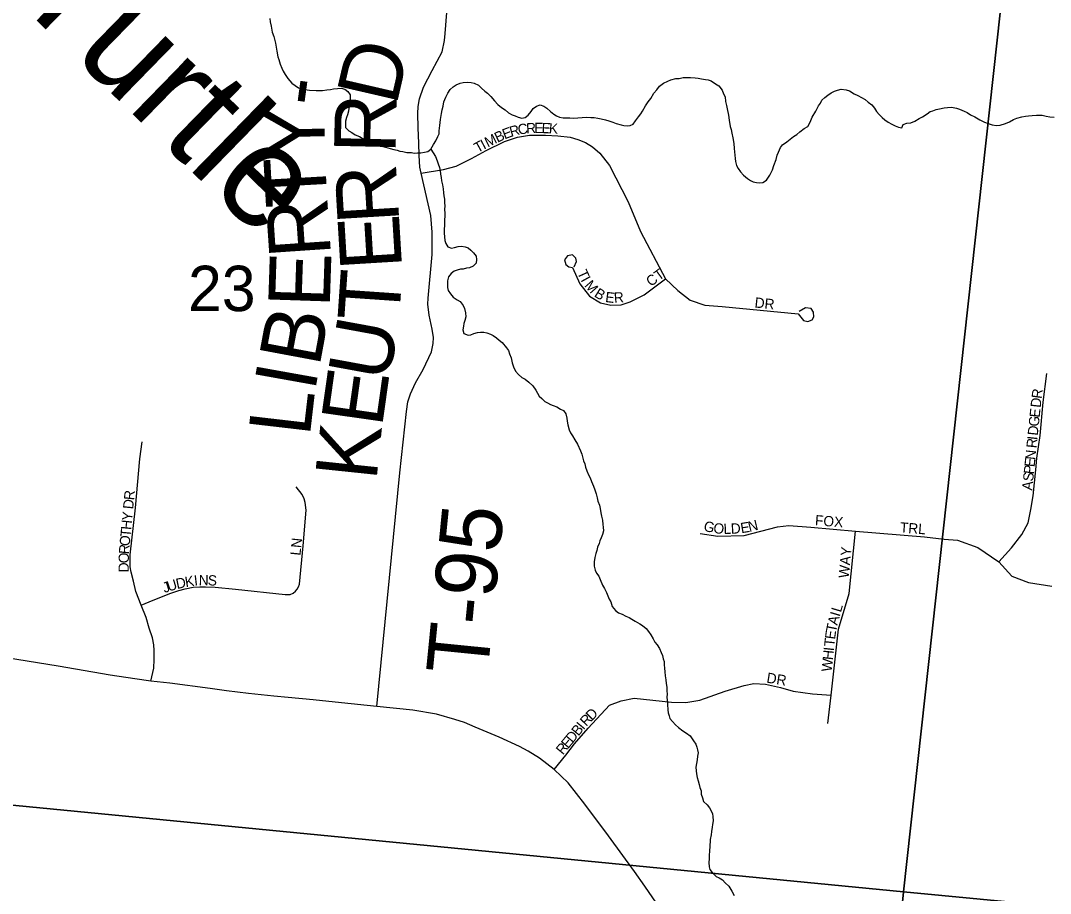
# Model space of a CAD drawing. Extents: x 1310247 to 1664935, y 284496 to 704931.
# Drawn here: x 1497704 to 1502720, y 520097 to 524347 of the extents above; entities that cross this region are included whole.
import ezdxf

# ---------------------------------------------------------------- set-up
doc = ezdxf.new("R2010")
doc.units = 0
for name, color, linetype in [('GM_P_State_Location', 7, 'Continuous'), ('GM_X_County', 7, 'Continuous'), ('GM_X_County_Subdivision_Text', 7, 'Continuous'), ('GM_X_Interstate_Shield', 7, 'Continuous'), ('GM_X_Minor_Lake_Text', 7, 'Continuous'), ('GM_X_Minor_River_Text', 7, 'Continuous'), ('GM_X_State_Location', 7, 'Continuous'), ('GM_X_Township_Subdivision', 7, 'Continuous'), ('GM_X_US_Location', 7, 'Continuous')]:
    doc.layers.add(name, color=color, linetype=linetype)

msp = doc.modelspace()

# ---------------------------------------------------------------- linework, layer by layer
at = {"layer": 'GM_X_County'}
for points in [[(1502528.3, 524873.1), (1502005.1, 520103.9), (1496845.7, 520606.4), (1497307.8, 525426.7)], [(1502528.3, 524873.1), (1507676.2, 524402.8), (1507180.6, 519609.2), (1502005.1, 520103.9)], [(1496845.7, 520606.4), (1502005.1, 520103.9), (1501457.6, 514459.3), (1496329.6, 514931.2)], [(1502005.1, 520103.9), (1507180.6, 519609.2), (1506637.6, 513990.6), (1501457.6, 514459.3)]]:
    msp.add_lwpolyline(points, close=True, dxfattribs=at)
at = {"layer": 'GM_X_County_Subdivision_Text'}
msp.add_lwpolyline([(1499439, 521006.8), (1499551.7, 522145), (1499584.2, 522443.8), (1499590.1, 522490), (1499602.7, 522529.3), (1499627, 522582.9), (1499665.7, 522647.9), (1499705.7, 522733), (1499714.4, 522774.5), (1499714.7, 522803.1), (1499708.5, 522844.3), (1499694.7, 522912.8), (1499688.1, 522966.1), (1499689.3, 522994.4), (1499708.1, 523208.3), (1499708.7, 523316.8), (1499702.9, 523398.2), (1499655.8, 523603.9), (1499648.7, 523632.5), (1499645.5, 523689.2), (1499644, 523750.6), (1499641.1, 523824.3), (1499638.4, 523894.5), (1499640.6, 523927.7), (1499647.1, 523965.7), (1499666.7, 524022), (1499709.3, 524102.9), (1499758.3, 524195), (1499769.4, 524249.9), (1499773, 524284.1), (1499781.1, 524386.3)], dxfattribs=at)
at = {"layer": 'GM_X_Interstate_Shield'}
for points in [[(1500744.8, 520131.6), (1500744.2, 520132.5), (1500694.9, 520203.3), (1500568.2, 520376.9), (1500452.5, 520532), (1500371.7, 520635.2), (1500303.2, 520700.5), (1500231, 520755.7), (1500175.9, 520788.6), (1500134.5, 520812), (1500034.5, 520857.7), (1499918.6, 520906), (1499865.9, 520928.3), (1499819.3, 520944.2), (1499729.6, 520969.5), (1499615.5, 520989.3), (1499439, 521006.8), (1499267, 521025.1), (1499129.4, 521039.8), (1499008.2, 521051.3), (1498937.9, 521057.7), (1498814.6, 521070), (1498706.7, 521082.9), (1498628.2, 521094.3), (1498431.6, 521120), (1498339, 521130.7), (1498260.6, 521142.3), (1498141.3, 521160.1), (1497886.8, 521203.6), (1497635.7, 521243.2)], [(1501222.1, 519397.5), (1501202.6, 519431.8), (1501077.9, 519634.3), (1500977.1, 519793.8), (1500882.9, 519935), (1500801.6, 520049.7), (1500744.8, 520131.6)]]:
    msp.add_lwpolyline(points, dxfattribs=at)
at = {"layer": 'GM_X_Minor_River_Text'}
for points in [[(1498917.8, 524356.6), (1498919.3, 524340.5), (1498924.6, 524320.3), (1498929.6, 524290.1), (1498937, 524269.8), (1498940.6, 524255.7), (1498946, 524237.5), (1498949.4, 524217.3), (1498952.7, 524197.2), (1498957.9, 524171), (1498961.4, 524156.8), (1498968.7, 524134.6), (1498976.1, 524114.3), (1498983.7, 524100), (1498993.2, 524083.7), (1499006.6, 524065.3), (1499026, 524042.6), (1499041.7, 524030.1), (1499057.4, 524019.6), (1499073.3, 524015.1), (1499089.2, 524010.6), (1499111.3, 524007.9), (1499143.4, 524006.9), (1499161.4, 524006.4), (1499175.5, 524005.9), (1499195.7, 524009.3), (1499213.8, 524010.8), (1499228, 524014.3), (1499248.1, 524015.7), (1499266.3, 524017.2), (1499284.2, 524012.6), (1499297.9, 524002.1), (1499309.5, 523985.8), (1499308.9, 523969.8), (1499310.3, 523951.7), (1499307.9, 523937.7), (1499303.3, 523919.8), (1499300.8, 523905.9)], [(1500748.4, 523931.3), (1500761.1, 523950.9), (1500773.6, 523966.6), (1500788.6, 523994.1), (1500803.2, 524009.7), (1500815.8, 524027.4), (1500836.4, 524042.8), (1500856.8, 524052.2), (1500871.1, 524057.7), (1500895.4, 524065), (1500911.5, 524064.5), (1500931.8, 524069.9), (1500949.8, 524069.3), (1500967.9, 524068.8), (1500990, 524068.1), (1501004, 524065.7), (1501020, 524063.2), (1501040, 524060.5), (1501053.9, 524058.1), (1501067.9, 524053.7), (1501089.5, 524039), (1501105.2, 524028.5), (1501120.6, 524007.9), (1501128, 523989.7), (1501135.6, 523975.4), (1501136.9, 523953.3), (1501142.3, 523933.1), (1501145.8, 523917), (1501152.8, 523886.7), (1501156, 523862.5), (1501161, 523830.3), (1501164.5, 523816.2), (1501168, 523798.1), (1501173.3, 523775.8), (1501178.4, 523747.6), (1501179.6, 523723.5), (1501182.5, 523691.4), (1501184, 523675.3), (1501185.6, 523661.2), (1501190.9, 523641), (1501198.5, 523626.8), (1501210, 523610.4), (1501225.5, 523593.9), (1501245.1, 523577.2), (1501258.9, 523568.8), (1501272.7, 523562.3), (1501288.7, 523557.8), (1501304.7, 523557.3), (1501318.8, 523558.9), (1501337.3, 523570.4), (1501354.1, 523593.9), (1501367, 523619.5), (1501373.8, 523641.4), (1501384.8, 523671.1), (1501389.5, 523691), (1501396, 523706.8), (1501404.8, 523728.6), (1501415.3, 523742.3), (1501435.8, 523755.7), (1501452.3, 523769.2), (1501468.9, 523782.7), (1501485.2, 523792.2), (1501499.8, 523805.8), (1501520.4, 523821.2), (1501538.8, 523830.7), (1501549.5, 523852.4), (1501560.3, 523876.1), (1501577.4, 523905.6), (1501590.3, 523931.3), (1501600.8, 523945), (1501607.3, 523958.8), (1501621.8, 523972.4), (1501636.2, 523984), (1501652.7, 523995.5), (1501669, 524003), (1501683.2, 524008.6), (1501701.4, 524012), (1501725.5, 524009.3), (1501741.4, 524004.8), (1501765, 523990), (1501782.8, 523981.5), (1501800.6, 523972.9), (1501818.4, 523962.3), (1501832, 523949.9), (1501849.7, 523937.3), (1501863.2, 523920.9), (1501872.7, 523904.5), (1501886.3, 523890.1), (1501899.9, 523875.6), (1501913.6, 523863.2), (1501929.3, 523852.7), (1501947, 523842.1), (1501964.8, 523833.5), (1501980.7, 523827), (1501996.7, 523824.5), (1502003.2, 523840.4), (1502021.6, 523847.8), (1502039.7, 523849.3), (1502060, 523856.7), (1502080.6, 523870), (1502096.9, 523877.6)], [(1499300.8, 523905.9), (1499296.2, 523888), (1499291.7, 523874.1), (1499287.1, 523856.2), (1499286.6, 523840.2), (1499286.1, 523826.2), (1499303.7, 523809.6), (1499317.4, 523801.1), (1499333.2, 523790.6), (1499355, 523781.9), (1499376.7, 523769.2), (1499392.4, 523758.8), (1499414.2, 523750), (1499430.2, 523745.5), (1499450, 523738.9), (1499481.9, 523729.9), (1499503.8, 523723.2), (1499521.7, 523718.7), (1499537.7, 523716.2), (1499551.6, 523711.7), (1499565.6, 523709.3), (1499585.5, 523704.7), (1499607.6, 523704), (1499621.6, 523701.6), (1499637.7, 523703.1), (1499653.8, 523702.6), (1499672, 523706), (1499688.2, 523709.5), (1499702.6, 523721.1), (1499715.4, 523742.8), (1499726, 523760.4), (1499736.8, 523782.2), (1499743.3, 523796), (1499743.7, 523810), (1499746.6, 523836), (1499749.6, 523865.9), (1499754.5, 523893.8), (1499757.1, 523911.8), (1499761.7, 523929.7), (1499766.5, 523951.6), (1499775.2, 523973.4), (1499785.9, 523993.1), (1499796.5, 524010.8), (1499811, 524024.4), (1499825.4, 524033.9), (1499845.8, 524041.3), (1499860, 524044.9), (1499882.1, 524046.2), (1499898.2, 524045.7), (1499914.1, 524041.2), (1499933.9, 524032.6), (1499949.5, 524018.1), (1499965.1, 524003.6), (1499978.8, 523993.1), (1499994.3, 523976.6), (1500011.8, 523956), (1500029.2, 523937.5), (1500046.8, 523922.9), (1500064.6, 523912.3), (1500080.2, 523897.8), (1500097.9, 523887.2), (1500113.8, 523882.7), (1500127.7, 523876.3), (1500145.6, 523871.7), (1500161.8, 523875.2), (1500176.2, 523886.8), (1500190.9, 523904.4), (1500201.4, 523918.1), (1500217.8, 523929.6), (1500234.2, 523937.1), (1500252, 523930.6), (1500267.8, 523920.1), (1500285.3, 523903.5), (1500301, 523891), (1500314.8, 523882.5), (1500328.6, 523876.1), (1500346.6, 523873.5), (1500362.7, 523873), (1500378.7, 523872.5), (1500396.8, 523872), (1500418.9, 523873.3), (1500439.1, 523874.7), (1500461.2, 523876), (1500481.3, 523875.4), (1500497.4, 523874.9), (1500515.4, 523872.3), (1500531.3, 523867.8), (1500553.2, 523863.1), (1500569.2, 523858.6), (1500589, 523852), (1500604.9, 523845.5), (1500628.8, 523838.8), (1500642.8, 523836.3), (1500658.8, 523833.8), (1500672.9, 523835.4), (1500687.2, 523843), (1500699.8, 523858.6), (1500714.5, 523878.2), (1500725, 523891.9), (1500733.5, 523905.7), (1500748.4, 523931.3)], [(1502096.9, 523877.6), (1502119.5, 523892.9), (1502133.9, 523904.5), (1502148.1, 523908), (1502164.4, 523913.5), (1502180.6, 523917), (1502202.8, 523922.4), (1502219, 523923.9), (1502239.1, 523925.3), (1502263.1, 523920.5), (1502277, 523916.1), (1502300.7, 523905.3), (1502314.6, 523898.9), (1502330.3, 523888.4), (1502352.1, 523877.7), (1502375.7, 523862.9), (1502399.5, 523852.2), (1502417.3, 523845.6), (1502437.2, 523839), (1502457.2, 523836.4), (1502475.3, 523837.8), (1502501.7, 523845), (1502520.1, 523854.5), (1502540.6, 523865.8), (1502556.8, 523871.4), (1502581.2, 523878.6), (1502599.4, 523882.1), (1502613.5, 523883.6), (1502631.6, 523885.1), (1502651.8, 523886.5), (1502665.8, 523886), (1502679.9, 523885.6), (1502699.8, 523881), (1502717.8, 523878.4), (1502737.8, 523875.8)], [(1499702.6, 523721.1), (1499725.5, 523684.3), (1499732.9, 523664.1), (1499738.4, 523649.8), (1499743.9, 523631.6), (1499747.4, 523617.5), (1499748.8, 523599.4), (1499752.3, 523583.3), (1499753.8, 523567.2), (1499759.2, 523547), (1499762.5, 523526.9), (1499763.9, 523508.8), (1499765.4, 523492.7), (1499768.9, 523476.6), (1499768.3, 523458.5), (1499769.9, 523444.5), (1499769.3, 523426.4), (1499770.7, 523408.4), (1499770.2, 523394.4), (1499769.6, 523376.3), (1499769.2, 523362.3), (1499768.7, 523348.3), (1499768.1, 523330.3), (1499767.5, 523312.3), (1499768.9, 523294.2), (1499770.4, 523276.1), (1499775.9, 523261.9), (1499785.4, 523245.6), (1499803.3, 523239), (1499817.5, 523242.6), (1499835.7, 523246), (1499851.8, 523247.5), (1499869.8, 523245), (1499883.7, 523240.6), (1499897.4, 523228.1), (1499911, 523215.7), (1499922.5, 523199.3), (1499924, 523183.2), (1499923.4, 523165.2), (1499908.9, 523151.6), (1499890.5, 523142.1), (1499876.4, 523140.6), (1499860.2, 523137.1), (1499846.1, 523135.5), (1499829.9, 523132), (1499815.7, 523126.4), (1499801.2, 523114.8), (1499788.6, 523099.2), (1499784, 523079.3), (1499783.5, 523065.3), (1499782.9, 523047.3), (1499786.5, 523033.1), (1499798, 523016.8), (1499811.5, 523000.3), (1499831.2, 522987.7), (1499845, 522979.2), (1499860.4, 522958.7), (1499865.9, 522944.5), (1499871.3, 522924.3), (1499872.6, 522904.2), (1499868, 522886.3), (1499863.6, 522872.5), (1499861.1, 522858.5), (1499858.5, 522840.5), (1499863.9, 522822.3), (1499883.8, 522815.7), (1499897.9, 522817.3), (1499912.2, 522822.8), (1499930.4, 522828.3), (1499944.5, 522829.9), (1499960.6, 522829.4), (1499974.6, 522826.9), (1499992.5, 522820.4), (1500006.3, 522813.9), (1500022, 522801.4), (1500035.7, 522791), (1500049.3, 522778.5), (1500070.6, 522753.8), (1500080.2, 522739.5), (1500085.7, 522723.3), (1500093.1, 522705), (1500098.4, 522680.8), (1500105.7, 522660.6), (1500115.1, 522640.2), (1500128.6, 522623.8), (1500146.2, 522609.2), (1500162, 522600.7), (1500179.6, 522586.1), (1500199.1, 522567.5), (1500214.5, 522547), (1500229.7, 522518.5), (1500243.3, 522506), (1500256.9, 522491.6), (1500270.8, 522485.1), (1500284.5, 522476.7), (1500298.5, 522472.2), (1500316.3, 522465.7), (1500334.1, 522455.1), (1500347.9, 522448.7)], [(1500347.9, 522448.7), (1500359.4, 522432.3), (1500364.7, 522410.1), (1500366.3, 522396), (1500369.7, 522377.9), (1500376.9, 522353.6), (1500382.5, 522339.4), (1500392.1, 522325.1), (1500403.5, 522304.7), (1500416.8, 522284.2), (1500431.9, 522251.7), (1500437.3, 522235.5), (1500446.3, 522203.2), (1500451.9, 522189), (1500455.4, 522172.8), (1500462.8, 522154.6), (1500470.2, 522134.3), (1500477.7, 522120), (1500485.2, 522101.8), (1500494.5, 522079.4), (1500501.9, 522061.2), (1500507.4, 522043), (1500512.7, 522022.8), (1500516.2, 522006.6), (1500523.6, 521986.4), (1500527.1, 521970.2), (1500530.4, 521950.1), (1500533.9, 521933.9), (1500539.3, 521913.7), (1500540.6, 521893.6), (1500542.2, 521879.6), (1500543.6, 521861.5), (1500539, 521843.6), (1500532.4, 521827.8), (1500525.9, 521814), (1500521.5, 521800.1), (1500514.8, 521782.2), (1500510.3, 521766.3), (1500505.8, 521752.5), (1500501.1, 521732.6), (1500498.4, 521710.6), (1500497.8, 521690.6), (1500503.1, 521670.4), (1500508.7, 521656.2), (1500520.3, 521641.8), (1500527.8, 521625.5), (1500538.9, 521597.1), (1500548.4, 521580.8), (1500557.8, 521562.5), (1500565.3, 521546.2), (1500570.8, 521530), (1500578.4, 521515.8), (1500585.7, 521493.5), (1500601.2, 521475), (1500616.8, 521462.5), (1500634.7, 521455.9), (1500652.5, 521447.3), (1500668.4, 521440.8), (1500682.1, 521432.4), (1500697.9, 521421.9), (1500719.6, 521409.2), (1500733.3, 521400.8), (1500750.9, 521386.2), (1500762.5, 521371.8), (1500774, 521355.4), (1500785.5, 521337), (1500793, 521320.8), (1500804.6, 521306.4), (1500816.1, 521290), (1500823.5, 521269.7), (1500831, 521255.5), (1500834.5, 521239.3), (1500838.1, 521225.2), (1500839.5, 521209.1), (1500841, 521193.1), (1500842.4, 521175), (1500843.9, 521156.9), (1500847.2, 521136.8), (1500848.6, 521118.7), (1500852, 521100.5), (1500851.4, 521082.5), (1500852.9, 521066.5), (1500852.5, 521052.4), (1500854, 521038.4), (1500855.3, 521016.3), (1500856.4, 520990.2), (1500858, 520976.1), (1500863.5, 520961.9), (1500867.1, 520947.8), (1500878.7, 520933.4), (1500894.2, 520916.9), (1500907.9, 520904.5), (1500929.4, 520887.8), (1500947.2, 520877.2), (1500964.8, 520864.6), (1500982.1, 520840), (1500993.6, 520823.6), (1500997.2, 520809.5), (1501000.7, 520795.4), (1501004.3, 520781.2), (1501001.7, 520765.3)], [(1501001.7, 520765.3), (1500999.1, 520747.3), (1500996.5, 520729.4), (1500993.9, 520711.4), (1500995.3, 520693.3), (1500996.9, 520679.3), (1501000.3, 520661.1), (1501003.8, 520645), (1501009.2, 520626.8), (1501012.8, 520612.7), (1501018.3, 520596.5), (1501019.7, 520580.4), (1501025.2, 520562.2), (1501030.6, 520544), (1501048.1, 520527.4), (1501059.7, 520513), (1501067.3, 520498.8), (1501074.9, 520484.5), (1501076.4, 520470.4), (1501077.7, 520450.4), (1501075.1, 520432.4), (1501072.7, 520418.5), (1501070, 520398.5), (1501067.5, 520382.5), (1501062.7, 520358.7), (1501061.5, 520322.6), (1501058.9, 520306.7), (1501058, 520278.7), (1501057.6, 520264.6), (1501057, 520246.6), (1501058.3, 520226.5), (1501061.9, 520212.4), (1501073.4, 520198), (1501092.9, 520179.4), (1501106.8, 520173), (1501122.5, 520162.5), (1501136.1, 520148), (1501153.6, 520131.4), (1501168.9, 520106.9), (1501180.3, 520086.5)]]:
    msp.add_lwpolyline(points, dxfattribs=at)
at = {"layer": 'GM_X_State_Location'}
for points in [[(1499655.8, 523603.9), (1499764.6, 523621.6), (1499826.4, 523638.4), (1499900.9, 523674.7), (1499972.1, 523714.3), (1500060.7, 523757.9), (1500124.7, 523779.7), (1500182.8, 523788.4), (1500261.2, 523789.1), (1500321.5, 523785.5), (1500381.8, 523778.9), (1500418.9, 523767.7), (1500455.6, 523752.4), (1500490.1, 523731.3), (1500526.1, 523701.2), (1500572.2, 523641.2), (1500663, 523464), (1500723.5, 523319.2), (1500846.1, 523090), (1500905, 523031.8), (1500965.2, 522985.7), (1501036.6, 522961.5), (1501121, 522954), (1501491.2, 522919.1), (1501517, 522886.2), (1501539, 522880.7), (1501560.1, 522890.1), (1501567.2, 522905), (1501566.4, 522926.9), (1501554.6, 522944.2), (1501526.8, 522947.4), (1501496.6, 522930.9)], [(1500400.1, 523148), (1500411.1, 523173.1), (1500408, 523190.3), (1500392.3, 523206.8), (1500368, 523200.5), (1500354.2, 523181.6), (1500360.2, 523159.7), (1500375.1, 523148), (1500392.3, 523144.9), (1500427.6, 523064.1), (1500474.6, 523005.3), (1500529.4, 522972.4), (1500578.8, 522960.7), (1500629.8, 522963), (1500673.7, 522977.9), (1500741.8, 523011.6), (1500846.1, 523090)], [(1502468.7, 521712), (1502529.9, 521779.9), (1502580.6, 521844.9), (1502611.2, 521901.3), (1502624.6, 521966.3), (1502636.1, 522033.2), (1502648.5, 522159.5), (1502653.3, 522215.9), (1502669.5, 522326.8), (1502684.8, 522489.3), (1502703, 522628)], [(1498339, 521130.7), (1498353.6, 521193.3), (1498355.5, 521235.5), (1498355.5, 521258.5), (1498355.5, 521279.6), (1498353.6, 521306.4), (1498345.9, 521341), (1498330.6, 521388.9), (1498315.2, 521440.7), (1498292.2, 521500.1), (1498265.4, 521567.2), (1498253.9, 521617), (1498242.4, 521661.2), (1498238.5, 521686.1), (1498238.5, 521730.2), (1498238.5, 521745.5), (1498263.5, 521973.7), (1498284.6, 522213.4), (1498296.1, 522295.8)], [(1498292.2, 521500.1), (1498350.7, 521524.1), (1498436, 521558.6), (1498475.3, 521571), (1498506, 521579.7), (1498544.4, 521587.3), (1498577, 521590.2), (1498604.8, 521590.2), (1498652.7, 521587.3), (1498751.5, 521577.7), (1498993.1, 521551.8), (1499017, 521552.8), (1499031.4, 521558.6), (1499042.9, 521569.1), (1499051.5, 521578.7), (1499058.3, 521589.2), (1499063, 521601.7), (1499080.3, 521789.6), (1499095.6, 521962.2), (1499090.8, 522000.5), (1499085.1, 522017.8), (1499075.5, 522038.9), (1499045.8, 522077.2)], [(1501013.9, 521848.4), (1501100.2, 521835.5), (1501229.3, 521839.2), (1501390.1, 521882.2), (1501445.6, 521888.9), (1501553.9, 521879.8), (1501771.5, 521861.3), (1502107.3, 521833.4), (1502201.9, 521821), (1502267.9, 521816.2), (1502367.4, 521781.8), (1502468.7, 521712), (1502531.8, 521642.2), (1502613.1, 521610.6), (1502727.9, 521592.4)], [(1501635.9, 520923.6), (1501651.7, 521061.8), (1501687.5, 521384), (1501740.4, 521557.7), (1501771.5, 521861.3)], [(1500303.2, 520700.5), (1500360.3, 520770.1), (1500401.4, 520825.6), (1500468.4, 520901.1), (1500572.8, 521012.8), (1500629.1, 521034.7), (1500693.1, 521047.4), (1500873.8, 521028.3), (1500944.1, 521026.4), (1501012.9, 521038.3), (1501135.8, 521081.3), (1501228.1, 521109.6), (1501275.9, 521118.2), (1501331.8, 521115.8), (1501405, 521099.1), (1501466.6, 521081.8), (1501560.8, 521068), (1501651.7, 521061.8)]]:
    msp.add_lwpolyline(points, dxfattribs=at)

# ---------------------------------------------------------------- texts
at = {"layer": 'GM_P_State_Location'}
for s, rotation, p in [('B', 25.1533, (1500026.8, 523751.5)), ('E', 20.6903, (1500061.7, 523767.9)), ('R', 16.1155, (1500093.6, 523780)), ('C', 8.9474, (1500130, 523790.7)), ('R', 3.1825, (1500167.8, 523796.7)), ('E', 0.1093, (1500206.7, 523798.9)), ('E', 358.1145, (1500241.4, 523798.9)), ('K', 356.6541, (1500276.3, 523797.8)), ('T', 28.7892, (1499930, 523701.1)), ('I', 27.8359, (1499960.6, 523718)), ('M', 26.4673, (1499979.8, 523728.1)), ('T', 294.5367, (1500414.2, 523119.7)), ('CT', 36.2589, (1500773.8, 523049.3)), ('I', 299.1026, (1500430.8, 523083.9)), ('M', 311.0081, (1500447.8, 523055.5)), ('B', 328.1, (1500494.6, 523005.3)), ('E', 353.0467, (1500550.1, 522976.7)), ('R', 4.4633, (1500595.7, 522972.2)), ('DR', 353.9832, (1501277.6, 522949.9)), ('D', 83.5174, (1502672.4, 522459.9)), ('R', 82.5225, (1502677.3, 522503.4)), ('E', 84.173, (1502667.5, 522411.9)), ('G', 84.1546, (1502663, 522368.1)), ('D', 84.1804, (1502658.5, 522324.3)), ('R', 84.1855, (1502652.3, 522263)), ('I', 84.1328, (1502656.3, 522302.4)), ('E', 84.1585, (1502642.9, 522171.1)), ('N', 84.1546, (1502646.4, 522206.1)), ('P', 84.1698, (1502639.3, 522136.1)), ('S', 84.1585, (1502635.7, 522101.1)), ('R', 84.5414, (1498256.7, 522009.8)), ('A', 84.1763, (1502631.2, 522057.3)), ('D', 84.5047, (1498252.4, 521965.9)), ('Y', 84.5413, (1498247, 521909)), ('H', 84.5047, (1498242.8, 521865.2)), ('G', 347.1037, (1501028, 521862.9)), ('E', 9.1789, (1501214.7, 521850.2)), ('N', 13.9549, (1501253.9, 521856.7)), ('FOX', 355.4883, (1501572.1, 521889.5)), ('T', 84.5286, (1498239.4, 521830.1)), ('O', 352.9716, (1501076.4, 521852.1)), ('L', 2.4034, (1501129, 521846.3)), ('D', 2.274, (1501164.2, 521847.8)), ('TRL', 355.6039, (1501985.7, 521854.3)), ('O', 84.5503, (1498235.2, 521786.3)), ('LN', 84.2894, (1499067.2, 521740.1)), ('R', 85.3815, (1498232.1, 521747)), ('WAY', 84.8014, (1501738, 521630.2)), ('O', 88.9071, (1498231.3, 521703.9)), ('D', 89.8907, (1498231.2, 521660.1)), ('J', 18.2276, (1498404.7, 521559.1)), ('U', 17.4466, (1498425.5, 521565.9)), ('D', 11.8887, (1498466.2, 521578.7)), ('K', 9.6168, (1498508.8, 521587.7)), ('I', 6.5285, (1498551.4, 521595)), ('N', 359.6284, (1498571.7, 521597.4)), ('S', 357.2126, (1498615.1, 521597.1)), ('I', 73.497, (1501693.3, 521441.4)), ('L', 73.497, (1501699.5, 521462.5)), ('T', 78.7767, (1501675.5, 521365.5)), ('A', 75.2569, (1501682.2, 521399.3)), ('E', 82.2965, (1501670.9, 521331.5)), ('T', 84.0564, (1501667.3, 521296.9)), ('H', 84.0564, (1501660.5, 521231.2)), ('I', 84.0564, (1501665, 521275)), ('W', 84.0564, (1501654.6, 521174.3)), ('DR', 351.0215, (1501335.2, 521123.2)), ('R', 46.2364, (1500459.4, 520906.8)), ('D', 45.1545, (1500486.6, 520935.2)), ('B', 50.6856, (1500421, 520859.9)), ('I', 50.693, (1500446.1, 520890.5)), ('E', 50.6702, (1500370.8, 520798.6)), ('D', 50.6568, (1500393.1, 520825.9)), ('R', 50.6764, (1500345.7, 520768))]:
    msp.add_text(s, height=50, rotation=rotation, dxfattribs=at).set_placement(p)
at = {"layer": 'GM_X_Minor_Lake_Text'}
msp.add_text('Turtle', height=500.07, rotation=315.7012, dxfattribs=at).set_placement((1497658.3, 524468.1))
at = {"layer": 'GM_X_Township_Subdivision'}
for s, rotation, p in [('D', 77.0002, (1499533.9, 523927.7)), ('-', 82.2795, (1499183.2, 523920.6)), ('R', 88.7197, (1499530.4, 523697.4)), ('Y', 90.7796, (1499187.5, 523668.3)), ('T', 93.1943, (1499199.8, 523447.6)), ('R', 93.4249, (1499549.1, 523365.7)), ('R', 93.8846, (1499216.5, 523202.8)), ('E', 93.4617, (1499562.6, 523141.7)), ('E', 88.114, (1499209.7, 522946.1)), ('T', 86.0818, (1499547.1, 522876.4)), ('B', 79.4019, (1499159, 522655.2)), ('U', 79.616, (1499495, 522580.7)), ('I', 79.846, (1499137.4, 522534.6)), ('E', 81.9469, (1499464.1, 522361.7)), ('L', 83.381, (1499112.3, 522316.5)), ('K', 84.0516, (1499437.1, 522102)), ('T-95', 84.3237, (1499977.5, 521151))]:
    msp.add_text(s, height=300, rotation=rotation, dxfattribs=at).set_placement(p)
at = {"layer": 'GM_X_US_Location'}
msp.add_text('23', height=221, rotation=0, dxfattribs=at).set_placement((1498520, 522932.1))

doc.saveas('drawing.dxf')
